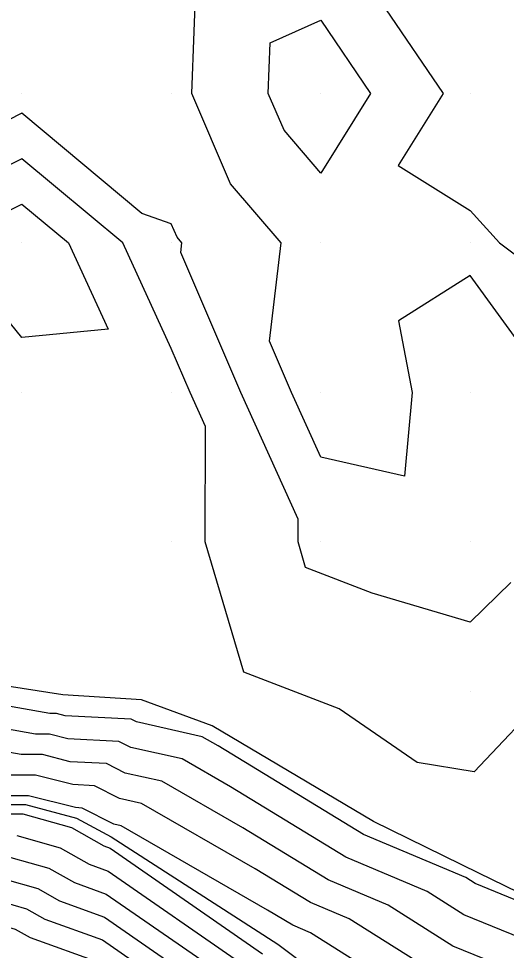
# Model space of a CAD drawing. Extents: x 2188792 to 2191981, y 386090 to 389710.
# Drawn here: x 2189469.8 to 2189502.4, y 386552.7 to 386615.1 of the extents above; entities that cross this region are included whole.
import ezdxf

# ---------------------------------------------------------------- set-up
doc = ezdxf.new("R2010")
doc.units = 0
for name, color, linetype in [('DTM Contours Major', 7, 'Continuous'), ('DTM Contours Minor', 7, 'Continuous'), ('Exist DTM QL2 LIDAR Elevation Point', 7, 'Continuous'), ('PH Exist DTM Breakline', 7, 'Continuous')]:
    doc.layers.add(name, color=color, linetype=linetype)

msp = doc.modelspace()

# ---------------------------------------------------------------- linework, layer by layer
at = {"layer": 'DTM Contours Major'}
for points in [[(2189502.73, 386577.336), (2189500.007, 386574.68), (2189493.436, 386576.629), (2189488.995, 386578.346), (2189488.486, 386580.059), (2189488.491, 386581.574), (2189484.65, 386590.06), (2189480.641, 386599.425), (2189480.717, 386600.061), (2189480.389, 386600.445), (2189480.005, 386601.341), (2189478.032, 386602.034), (2189470.004, 386608.736), (2189467.331, 386607.389)], [(2189498.098, 386550.922), (2189491.914, 386554.824), (2189489.315, 386555.922), (2189485.622, 386558.17), (2189478.007, 386562.553), (2189476.545, 386562.881), (2189474.862, 386563.737), (2189473.418, 386563.812), (2189470.912, 386564.447), (2189469.007, 386564.447)], [(2189469.671, 386560.401), (2189472.571, 386559.577), (2189474.502, 386558.491), (2189475.786, 386558.027), (2189484.865, 386551.729)]]:
    msp.add_lwpolyline(points, dxfattribs=at)
at = {"layer": 'DTM Contours Minor'}
for points in [[(2189507.851, 386632.22), (2189500.007, 386630.264), (2189499.85, 386630.221), (2189499.433, 386630.064), (2189495.994, 386624.076), (2189493.726, 386620.063), (2189494.348, 386615.721), (2189498.199, 386610.062), (2189495.187, 386605.242), (2189500.007, 386602.223), (2189501.959, 386600.061), (2189510.008, 386594.03)], [(2189505.697, 386590.06), (2189500.007, 386597.878), (2189495.217, 386594.85), (2189496.127, 386590.06), (2189495.615, 386584.451), (2189490.006, 386585.715), (2189488.039, 386590.06), (2189486.568, 386593.498), (2189487.351, 386600.061), (2189483.968, 386604.024), (2189481.379, 386610.062), (2189481.684, 386618.384)], [(2189487.547, 386607.603), (2189486.492, 386610.062), (2189486.616, 386613.451), (2189490.006, 386614.965), (2189493.343, 386610.062), (2189490.006, 386604.722), (2189487.547, 386607.603)], [(2189505.376, 386570.058), (2189500.263, 386564.664), (2189496.462, 386565.284), (2189491.235, 386568.882), (2189484.863, 386571.345), (2189482.274, 386580.059), (2189482.298, 386587.767), (2189481.26, 386590.06), (2189480.005, 386592.992), (2189476.758, 386600.061), (2189470.004, 386605.699), (2189461.211, 386601.269)], [(2189470.004, 386593.739), (2189464.84, 386600.061), (2189470.004, 386602.663), (2189473.121, 386600.061), (2189475.769, 386594.296), (2189470.004, 386593.739)], [(2189507.414, 386554.296), (2189500.336, 386557.201), (2189499.717, 386557.592), (2189492.868, 386560.486), (2189483.138, 386566.41), (2189482.077, 386567.02), (2189477.684, 386568.006), (2189477.308, 386568.197), (2189472.9, 386568.425), (2189472.321, 386568.572), (2189471.88, 386568.572), (2189464.426, 386569.88)], [(2189505.327, 386552.753), (2189499.59, 386555.108), (2189497.116, 386556.669), (2189491.684, 386558.965), (2189483.966, 386563.663), (2189480.721, 386565.531), (2189477.305, 386566.297), (2189476.493, 386566.71), (2189473.073, 386566.887), (2189471.851, 386567.197), (2189470.923, 386567.197), (2189465.152, 386568.209)], [(2189503.239, 386551.211), (2189498.844, 386553.015), (2189494.515, 386555.747), (2189490.499, 386557.444), (2189484.794, 386560.917), (2189479.364, 386564.042), (2189476.925, 386564.589), (2189475.677, 386565.223), (2189473.245, 386565.349), (2189471.382, 386565.822), (2189469.965, 386565.822), (2189465.877, 386566.539)], [(2189497.352, 386548.828), (2189489.313, 386553.901), (2189488.131, 386554.401), (2189486.45, 386555.424), (2189476.65, 386561.064), (2189476.165, 386561.173), (2189474.047, 386562.25), (2189473.59, 386562.274), (2189470.443, 386563.072), (2189468.049, 386563.072)], [(2189467.583, 386561.858), (2189470.071, 386561.858), (2189473.323, 386560.935), (2189475.488, 386559.717), (2189475.914, 386559.563), (2189486.106, 386552.493)], [(2189469.272, 386558.943), (2189471.82, 386558.22), (2189473.516, 386557.265), (2189475.657, 386556.492), (2189483.624, 386550.966)], [(2189442.084, 386552.501), (2189444.344, 386553.024), (2189451.421, 386553.693), (2189453.728, 386554.227), (2189456.725, 386554.624), (2189460.031, 386554.041), (2189467.193, 386557.486), (2189468.873, 386557.486), (2189471.069, 386556.862), (2189472.531, 386556.04), (2189475.529, 386554.956), (2189482.384, 386550.202)], [(2189445.254, 386552.303), (2189451.21, 386552.866), (2189454.218, 386553.562), (2189456.74, 386553.896), (2189461.05, 386553.136), (2189467.063, 386556.028), (2189468.474, 386556.028), (2189470.317, 386555.505), (2189471.545, 386554.814), (2189475.401, 386553.421), (2189481.143, 386549.438)], [(2189450.999, 386552.039), (2189454.707, 386552.897), (2189456.755, 386553.168), (2189462.068, 386552.231), (2189466.933, 386554.571), (2189468.074, 386554.571), (2189469.566, 386554.147), (2189470.559, 386553.589), (2189475.273, 386551.886)]]:
    msp.add_lwpolyline(points, dxfattribs=at)
at = {"layer": 'Exist DTM QL2 LIDAR Elevation Point'}
for p, q in [((2189470.004, 386610.062), (2189470.004, 386610.062)), ((2189480.005, 386610.062), (2189480.005, 386610.062)), ((2189490.006, 386610.062), (2189490.006, 386610.062)), ((2189500.007, 386610.062), (2189500.007, 386610.062)), ((2189470.004, 386600.061), (2189470.004, 386600.061)), ((2189480.005, 386600.061), (2189480.005, 386600.061)), ((2189490.006, 386600.061), (2189490.006, 386600.061)), ((2189500.007, 386600.061), (2189500.007, 386600.061)), ((2189470.004, 386590.06), (2189470.004, 386590.06)), ((2189480.005, 386590.06), (2189480.005, 386590.06)), ((2189490.006, 386590.06), (2189490.006, 386590.06)), ((2189500.007, 386590.06), (2189500.007, 386590.06)), ((2189480.005, 386580.059), (2189480.005, 386580.059)), ((2189490.006, 386580.059), (2189490.006, 386580.059)), ((2189500.007, 386580.059), (2189500.007, 386580.059)), ((2189500.007, 386570.058), (2189500.007, 386570.058))]:
    msp.add_line(p, q, dxfattribs=at)
at = {"layer": 'PH Exist DTM Breakline'}
for points in [[(2189546.568, 386546.585), (2189539.667, 386546.896), (2189532.765, 386547.207), (2189525.864, 386547.517), (2189514.688, 386551.02), (2189507.636, 386554.46), (2189500.585, 386557.9), (2189493.533, 386561.34), (2189482.736, 386567.743), (2189478.012, 386569.482), (2189472.745, 386569.813), (2189463.854, 386571.197), (2189457.152, 386570.42), (2189450.45, 386569.642), (2189440.57, 386568.238)], [(2189426.477, 386557.662), (2189433.451, 386555.642), (2189437.26, 386555.632), (2189441.44, 386555.326), (2189452.116, 386556.417), (2189456.677, 386557.021), (2189467.639, 386562.482), (2189470.242, 386562.483), (2189473.67, 386561.563), (2189475.977, 386560.325), (2189487.141, 386553.131), (2189496.401, 386546.159)]]:
    msp.add_lwpolyline(points, dxfattribs=at)

doc.saveas('drawing.dxf')
